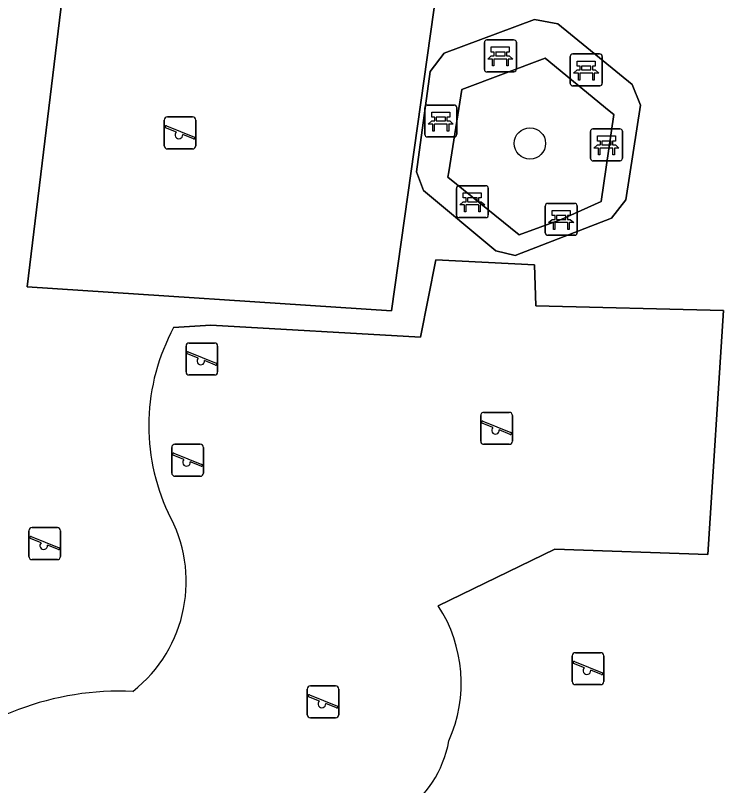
# Model space of a CAD drawing. Extents: x 163008 to 163854, y 382777 to 383982.
# Drawn here: x 163681.97 to 163704.14, y 383112.01 to 383136.12 of the extents above; entities that cross this region are included whole.
import ezdxf

# ---------------------------------------------------------------- set-up
doc = ezdxf.new("R2010")
doc.units = 0
for name, color, linetype in [('IMGEO_Bank', 7, 'Continuous'), ('IMGEO_Boom', 7, 'Continuous'), ('IMGEO_Groenvoorziening', 7, 'Continuous'), ('IMGEO_Speelvoorziening', 7, 'Continuous'), ('IMGEO_Terreindeel_zand', 7, 'Continuous')]:
    doc.layers.add(name, color=color, linetype=linetype)

msp = doc.modelspace()

# ---------------------------------------------------------------- linework, layer by layer
at = {"layer": 'IMGEO_Bank'}
for p, q in [((163696.651, 383134.426), (163696.651, 383135.267)), ((163696.651, 383135.267), (163696.651, 383134.426)), ((163696.726, 383135.351), (163697.567, 383135.351)), ((163697.567, 383135.351), (163696.726, 383135.351)), ((163697.651, 383135.276), (163697.651, 383134.435)), ((163697.651, 383134.435), (163697.651, 383135.276)), ((163696.96, 383134.857), (163696.96, 383134.963)), ((163697.004, 383134.963), (163697.004, 383134.857)), ((163697.292, 383134.969), (163697.01, 383134.969)), ((163697.298, 383134.857), (163697.298, 383134.963)), ((163697.342, 383134.963), (163697.342, 383134.857)), ((163699.415, 383134.91), (163700.256, 383134.91)), ((163700.256, 383134.91), (163699.415, 383134.91)), ((163697.348, 383134.749), (163696.955, 383134.749)), ((163697.01, 383134.851), (163697.292, 383134.851)), ((163699.34, 383133.985), (163699.34, 383134.826)), ((163699.34, 383134.826), (163699.34, 383133.985)), ((163700.34, 383134.835), (163700.34, 383133.994)), ((163700.34, 383133.994), (163700.34, 383134.835)), ((163699.649, 383134.416), (163699.649, 383134.522)), ((163699.693, 383134.522), (163699.693, 383134.416)), ((163699.981, 383134.528), (163699.699, 383134.528)), ((163699.699, 383134.41), (163699.981, 383134.41)), ((163699.987, 383134.416), (163699.987, 383134.522)), ((163700.031, 383134.522), (163700.031, 383134.416)), ((163697.576, 383134.351), (163696.735, 383134.351)), ((163696.735, 383134.351), (163697.576, 383134.351)), ((163700.037, 383134.308), (163699.644, 383134.308)), ((163700.265, 383133.91), (163699.424, 383133.91)), ((163699.424, 383133.91), (163700.265, 383133.91)), ((163694.786, 383132.387), (163694.786, 383133.228)), ((163694.786, 383133.228), (163694.786, 383132.387)), ((163694.861, 383133.312), (163695.702, 383133.312)), ((163695.702, 383133.312), (163694.861, 383133.312)), ((163695.786, 383133.237), (163695.786, 383132.396)), ((163695.786, 383132.396), (163695.786, 383133.237)), ((163695.483, 383132.71), (163695.09, 383132.71)), ((163695.095, 383132.818), (163695.095, 383132.924)), ((163695.139, 383132.924), (163695.139, 383132.818)), ((163695.427, 383132.93), (163695.145, 383132.93)), ((163695.145, 383132.812), (163695.427, 383132.812)), ((163695.433, 383132.818), (163695.433, 383132.924)), ((163695.477, 383132.924), (163695.477, 383132.818)), ((163699.972, 383131.639), (163699.972, 383132.48)), ((163699.972, 383132.48), (163699.972, 383131.639)), ((163700.047, 383132.564), (163700.888, 383132.564)), ((163700.888, 383132.564), (163700.047, 383132.564)), ((163700.972, 383132.489), (163700.972, 383131.648)), ((163700.972, 383131.648), (163700.972, 383132.489)), ((163695.711, 383132.312), (163694.87, 383132.312)), ((163694.87, 383132.312), (163695.711, 383132.312)), ((163700.281, 383132.07), (163700.281, 383132.176)), ((163700.325, 383132.176), (163700.325, 383132.07)), ((163700.613, 383132.182), (163700.331, 383132.182)), ((163700.331, 383132.064), (163700.613, 383132.064)), ((163700.619, 383132.07), (163700.619, 383132.176)), ((163700.663, 383132.176), (163700.663, 383132.07)), ((163700.669, 383131.962), (163700.276, 383131.962)), ((163700.897, 383131.564), (163700.056, 383131.564)), ((163700.056, 383131.564), (163700.897, 383131.564)), ((163695.849, 383130.785), (163696.69, 383130.785)), ((163696.69, 383130.785), (163695.849, 383130.785)), ((163695.774, 383129.86), (163695.774, 383130.701)), ((163695.774, 383130.701), (163695.774, 383129.86)), ((163696.774, 383130.71), (163696.774, 383129.869)), ((163696.774, 383129.869), (163696.774, 383130.71)), ((163696.083, 383130.291), (163696.083, 383130.397)), ((163696.127, 383130.397), (163696.127, 383130.291)), ((163696.415, 383130.403), (163696.133, 383130.403)), ((163696.421, 383130.291), (163696.421, 383130.397)), ((163696.465, 383130.397), (163696.465, 383130.291)), ((163696.471, 383130.183), (163696.078, 383130.183)), ((163696.133, 383130.285), (163696.415, 383130.285)), ((163698.557, 383129.307), (163698.557, 383130.148)), ((163698.557, 383130.148), (163698.557, 383129.307)), ((163698.632, 383130.232), (163699.473, 383130.232)), ((163699.473, 383130.232), (163698.632, 383130.232)), ((163699.557, 383130.157), (163699.557, 383129.316)), ((163699.557, 383129.316), (163699.557, 383130.157)), ((163698.866, 383129.738), (163698.866, 383129.844)), ((163698.91, 383129.844), (163698.91, 383129.738)), ((163699.198, 383129.85), (163698.916, 383129.85)), ((163699.204, 383129.738), (163699.204, 383129.844)), ((163699.248, 383129.844), (163699.248, 383129.738)), ((163696.699, 383129.785), (163695.858, 383129.785)), ((163695.858, 383129.785), (163696.699, 383129.785)), ((163699.254, 383129.63), (163698.861, 383129.63)), ((163698.916, 383129.732), (163699.198, 383129.732)), ((163699.482, 383129.232), (163698.641, 383129.232)), ((163698.641, 383129.232), (163699.482, 383129.232))]:
    msp.add_line(p, q, dxfattribs=at)
for points in [[(163696.954, 383134.969), (163696.868, 383134.969), (163696.868, 383135.13), (163697.431, 383135.13), (163697.431, 383134.969), (163697.348, 383134.969)], [(163696.898, 383134.749), (163696.756, 383134.749), (163696.868, 383134.851), (163696.954, 383134.851)], [(163696.948, 383134.742), (163696.948, 383134.535), (163696.905, 383134.535), (163696.905, 383134.742)], [(163697.348, 383134.851), (163697.431, 383134.851), (163697.543, 383134.749), (163697.404, 383134.749)], [(163697.398, 383134.742), (163697.398, 383134.535), (163697.354, 383134.535), (163697.354, 383134.742)], [(163699.643, 383134.528), (163699.557, 383134.528), (163699.557, 383134.689), (163700.12, 383134.689), (163700.12, 383134.528), (163700.037, 383134.528)], [(163699.587, 383134.308), (163699.445, 383134.308), (163699.557, 383134.41), (163699.643, 383134.41)], [(163700.037, 383134.41), (163700.12, 383134.41), (163700.232, 383134.308), (163700.093, 383134.308)], [(163699.637, 383134.301), (163699.637, 383134.094), (163699.594, 383134.094), (163699.594, 383134.301)], [(163700.087, 383134.301), (163700.087, 383134.094), (163700.043, 383134.094), (163700.043, 383134.301)], [(163695.089, 383132.93), (163695.003, 383132.93), (163695.003, 383133.091), (163695.566, 383133.091), (163695.566, 383132.93), (163695.483, 383132.93)], [(163695.033, 383132.71), (163694.891, 383132.71), (163695.003, 383132.812), (163695.089, 383132.812)], [(163695.083, 383132.703), (163695.083, 383132.496), (163695.04, 383132.496), (163695.04, 383132.703)], [(163695.483, 383132.812), (163695.566, 383132.812), (163695.678, 383132.71), (163695.539, 383132.71)], [(163695.533, 383132.703), (163695.533, 383132.496), (163695.489, 383132.496), (163695.489, 383132.703)], [(163700.275, 383132.182), (163700.189, 383132.182), (163700.189, 383132.343), (163700.752, 383132.343), (163700.752, 383132.182), (163700.669, 383132.182)], [(163700.219, 383131.962), (163700.077, 383131.962), (163700.189, 383132.064), (163700.275, 383132.064)], [(163700.669, 383132.064), (163700.752, 383132.064), (163700.864, 383131.962), (163700.725, 383131.962)], [(163700.269, 383131.955), (163700.269, 383131.748), (163700.226, 383131.748), (163700.226, 383131.955)], [(163700.719, 383131.955), (163700.719, 383131.748), (163700.675, 383131.748), (163700.675, 383131.955)], [(163696.077, 383130.403), (163695.991, 383130.403), (163695.991, 383130.564), (163696.554, 383130.564), (163696.554, 383130.403), (163696.471, 383130.403)], [(163696.021, 383130.183), (163695.879, 383130.183), (163695.991, 383130.285), (163696.077, 383130.285)], [(163696.071, 383130.176), (163696.071, 383129.969), (163696.028, 383129.969), (163696.028, 383130.176)], [(163696.471, 383130.285), (163696.554, 383130.285), (163696.666, 383130.183), (163696.527, 383130.183)], [(163696.521, 383130.176), (163696.521, 383129.969), (163696.477, 383129.969), (163696.477, 383130.176)], [(163698.86, 383129.85), (163698.774, 383129.85), (163698.774, 383130.011), (163699.337, 383130.011), (163699.337, 383129.85), (163699.254, 383129.85)], [(163698.804, 383129.63), (163698.662, 383129.63), (163698.774, 383129.732), (163698.86, 383129.732)], [(163698.854, 383129.623), (163698.854, 383129.416), (163698.811, 383129.416), (163698.811, 383129.623)], [(163699.254, 383129.732), (163699.337, 383129.732), (163699.449, 383129.63), (163699.31, 383129.63)], [(163699.304, 383129.623), (163699.304, 383129.416), (163699.26, 383129.416), (163699.26, 383129.623)]]:
    msp.add_lwpolyline(points, dxfattribs=at)
for centre, radius, start, end in [((163696.729, 383135.273), 0.0779, 92.4484, 184.2845), ((163696.729, 383135.273), 0.0779, 92.4484, 184.2845), ((163697.573, 383135.273), 0.0779, 2.4484, 94.2845), ((163697.573, 383135.273), 0.0779, 2.4484, 94.2845), ((163696.953, 383134.962), 0.00671, 2.8957, 87.1043), ((163697.01, 383134.962), 0.00671, 92.8957, 177.1043), ((163697.292, 383134.962), 0.00671, 2.8957, 87.1043), ((163697.349, 383134.962), 0.00671, 92.8957, 177.1043), ((163699.418, 383134.832), 0.0779, 92.4484, 184.2845), ((163699.418, 383134.832), 0.0779, 92.4484, 184.2845), ((163700.262, 383134.832), 0.0779, 2.4484, 94.2845), ((163700.262, 383134.832), 0.0779, 2.4484, 94.2845), ((163696.898, 383134.742), 0.00671, 2.8957, 87.1043), ((163696.955, 383134.742), 0.00671, 92.8957, 177.1043), ((163696.953, 383134.858), 0.00671, 272.8957, 357.1043), ((163697.01, 383134.858), 0.00671, 182.8957, 267.1043), ((163697.292, 383134.858), 0.00671, 272.8957, 357.1043), ((163697.349, 383134.858), 0.00671, 182.8957, 267.1043), ((163697.347, 383134.742), 0.00671, 2.8957, 87.1043), ((163697.404, 383134.742), 0.00671, 92.8957, 177.1043), ((163696.729, 383134.429), 0.0779, 182.4484, 274.2845), ((163696.729, 383134.429), 0.0779, 182.4484, 274.2845), ((163697.573, 383134.429), 0.0779, 272.4484, 4.2845), ((163697.573, 383134.429), 0.0779, 272.4484, 4.2845), ((163699.642, 383134.521), 0.00671, 2.8957, 87.1043), ((163699.642, 383134.417), 0.00671, 272.8957, 357.1043), ((163699.699, 383134.521), 0.00671, 92.8957, 177.1043), ((163699.699, 383134.417), 0.00671, 182.8957, 267.1043), ((163699.981, 383134.521), 0.00671, 2.8957, 87.1043), ((163699.981, 383134.417), 0.00671, 272.8957, 357.1043), ((163700.038, 383134.521), 0.00671, 92.8957, 177.1043), ((163700.038, 383134.417), 0.00671, 182.8957, 267.1043), ((163699.587, 383134.301), 0.00671, 2.8957, 87.1043), ((163699.644, 383134.301), 0.00671, 92.8957, 177.1043), ((163700.036, 383134.301), 0.00671, 2.8957, 87.1043), ((163700.093, 383134.301), 0.00671, 92.8957, 177.1043), ((163699.418, 383133.988), 0.0779, 182.4484, 274.2845), ((163699.418, 383133.988), 0.0779, 182.4484, 274.2845), ((163700.262, 383133.988), 0.0779, 272.4484, 4.2845), ((163700.262, 383133.988), 0.0779, 272.4484, 4.2845), ((163694.864, 383133.234), 0.0779, 92.4484, 184.2845), ((163694.864, 383133.234), 0.0779, 92.4484, 184.2845), ((163695.708, 383133.234), 0.0779, 2.4484, 94.2845), ((163695.708, 383133.234), 0.0779, 2.4484, 94.2845), ((163695.033, 383132.703), 0.00671, 2.8957, 87.1043), ((163695.09, 383132.703), 0.00671, 92.8957, 177.1043), ((163695.088, 383132.923), 0.00671, 2.8957, 87.1043), ((163695.088, 383132.819), 0.00671, 272.8957, 357.1043), ((163695.145, 383132.923), 0.00671, 92.8957, 177.1043), ((163695.145, 383132.819), 0.00671, 182.8957, 267.1043), ((163695.427, 383132.923), 0.00671, 2.8957, 87.1043), ((163695.427, 383132.819), 0.00671, 272.8957, 357.1043), ((163695.484, 383132.923), 0.00671, 92.8957, 177.1043), ((163695.484, 383132.819), 0.00671, 182.8957, 267.1043), ((163695.482, 383132.703), 0.00671, 2.8957, 87.1043), ((163695.539, 383132.703), 0.00671, 92.8957, 177.1043), ((163700.05, 383132.486), 0.0779, 92.4484, 184.2845), ((163700.05, 383132.486), 0.0779, 92.4484, 184.2845), ((163700.894, 383132.486), 0.0779, 2.4484, 94.2845), ((163700.894, 383132.486), 0.0779, 2.4484, 94.2845), ((163694.864, 383132.39), 0.0779, 182.4484, 274.2845), ((163694.864, 383132.39), 0.0779, 182.4484, 274.2845), ((163695.708, 383132.39), 0.0779, 272.4484, 4.2845), ((163695.708, 383132.39), 0.0779, 272.4484, 4.2845), ((163700.274, 383132.175), 0.00671, 2.8957, 87.1043), ((163700.274, 383132.071), 0.00671, 272.8957, 357.1043), ((163700.331, 383132.175), 0.00671, 92.8957, 177.1043), ((163700.331, 383132.071), 0.00671, 182.8957, 267.1043), ((163700.613, 383132.175), 0.00671, 2.8957, 87.1043), ((163700.613, 383132.071), 0.00671, 272.8957, 357.1043), ((163700.67, 383132.175), 0.00671, 92.8957, 177.1043), ((163700.67, 383132.071), 0.00671, 182.8957, 267.1043), ((163700.219, 383131.955), 0.00671, 2.8957, 87.1043), ((163700.276, 383131.955), 0.00671, 92.8957, 177.1043), ((163700.668, 383131.955), 0.00671, 2.8957, 87.1043), ((163700.725, 383131.955), 0.00671, 92.8957, 177.1043), ((163700.05, 383131.642), 0.0779, 182.4484, 274.2845), ((163700.05, 383131.642), 0.0779, 182.4484, 274.2845), ((163700.894, 383131.642), 0.0779, 272.4484, 4.2845), ((163700.894, 383131.642), 0.0779, 272.4484, 4.2845), ((163695.852, 383130.707), 0.0779, 92.4484, 184.2845), ((163695.852, 383130.707), 0.0779, 92.4484, 184.2845), ((163696.696, 383130.707), 0.0779, 2.4484, 94.2845), ((163696.696, 383130.707), 0.0779, 2.4484, 94.2845), ((163696.076, 383130.396), 0.00671, 2.8957, 87.1043), ((163696.076, 383130.292), 0.00671, 272.8957, 357.1043), ((163696.133, 383130.396), 0.00671, 92.8957, 177.1043), ((163696.133, 383130.292), 0.00671, 182.8957, 267.1043), ((163696.415, 383130.396), 0.00671, 2.8957, 87.1043), ((163696.415, 383130.292), 0.00671, 272.8957, 357.1043), ((163696.472, 383130.396), 0.00671, 92.8957, 177.1043), ((163696.472, 383130.292), 0.00671, 182.8957, 267.1043), ((163696.021, 383130.176), 0.00671, 2.8957, 87.1043), ((163696.078, 383130.176), 0.00671, 92.8957, 177.1043), ((163696.47, 383130.176), 0.00671, 2.8957, 87.1043), ((163696.527, 383130.176), 0.00671, 92.8957, 177.1043), ((163698.635, 383130.154), 0.0779, 92.4484, 184.2845), ((163698.635, 383130.154), 0.0779, 92.4484, 184.2845), ((163699.479, 383130.154), 0.0779, 2.4484, 94.2845), ((163699.479, 383130.154), 0.0779, 2.4484, 94.2845), ((163695.852, 383129.863), 0.0779, 182.4484, 274.2845), ((163695.852, 383129.863), 0.0779, 182.4484, 274.2845), ((163696.696, 383129.863), 0.0779, 272.4484, 4.2845), ((163696.696, 383129.863), 0.0779, 272.4484, 4.2845), ((163698.859, 383129.843), 0.00671, 2.8957, 87.1043), ((163698.916, 383129.843), 0.00671, 92.8957, 177.1043), ((163699.198, 383129.843), 0.00671, 2.8957, 87.1043), ((163699.255, 383129.843), 0.00671, 92.8957, 177.1043), ((163698.804, 383129.623), 0.00671, 2.8957, 87.1043), ((163698.861, 383129.623), 0.00671, 92.8957, 177.1043), ((163698.859, 383129.739), 0.00671, 272.8957, 357.1043), ((163698.916, 383129.739), 0.00671, 182.8957, 267.1043), ((163699.198, 383129.739), 0.00671, 272.8957, 357.1043), ((163699.255, 383129.739), 0.00671, 182.8957, 267.1043), ((163699.253, 383129.623), 0.00671, 2.8957, 87.1043), ((163699.31, 383129.623), 0.00671, 92.8957, 177.1043), ((163698.635, 383129.31), 0.0779, 182.4484, 274.2845), ((163698.635, 383129.31), 0.0779, 182.4484, 274.2845), ((163699.479, 383129.31), 0.0779, 272.4484, 4.2845), ((163699.479, 383129.31), 0.0779, 272.4484, 4.2845)]:
    msp.add_arc(centre, radius, start, end, dxfattribs=at)
at = {"layer": 'IMGEO_Boom'}
msp.add_circle((163698.077, 383132.11), 0.489, dxfattribs=at)
at = {"layer": 'IMGEO_Groenvoorziening'}
for points in [[(163682.339, 383127.615), (163693.74, 383126.866), (163695.369, 383138.436), (163683.825, 383139.847)], [(163695.369, 383138.436), (163693.74, 383126.866), (163682.339, 383127.615), (163683.825, 383139.847)], [(163698.215, 383135.99), (163698.951, 383135.857), (163701.281, 383133.956), (163701.535, 383133.31), (163701.078, 383130.346), (163700.626, 383129.771), (163697.616, 383128.597), (163697.011, 383128.747), (163694.743, 383130.631), (163694.522, 383131.224), (163694.954, 383134.365), (163695.393, 383134.933)]]:
    msp.add_lwpolyline(points, close=True, dxfattribs=at)
for points in [[(163686.925, 383126.344), (163688.084, 383126.421), (163694.648, 383126.039), (163695.135, 383128.465), (163698.224, 383128.312), (163698.259, 383127.02), (163704.138, 383126.882)], [(163704.138, 383126.882), (163703.642, 383119.241), (163698.852, 383119.405), (163695.209, 383117.636)]]:
    msp.add_lwpolyline(points, dxfattribs=at)
for centre, radius, start, end in [((163692.587, 383123.273), 6.441, 151.5278, 205.0541), ((163682.935, 383118.394), 4.382, 308.3003, 29.419), ((163691.475, 383115.217), 4.449, 335.9443, 32.9442), ((163685.26, 383105.849), 9.115, 87.5405, 133.4205), ((163692.093, 383114.024), 3.501, 260.2544, 349.7754)]:
    msp.add_arc(centre, radius, start, end, dxfattribs=at)
at = {"layer": 'IMGEO_Speelvoorziening'}
for p, q in [((163686.628, 383132.037), (163686.628, 383132.837)), ((163686.628, 383132.837), (163686.628, 383132.037)), ((163686.728, 383132.937), (163687.518, 383132.937)), ((163687.518, 383132.937), (163686.728, 383132.937)), ((163687.618, 383132.837), (163687.618, 383132.037)), ((163687.618, 383132.037), (163687.618, 383132.837)), ((163687.011, 383132.465), (163686.672, 383132.602)), ((163686.697, 383132.662), (163687.573, 383132.309)), ((163687.549, 383132.249), (163687.209, 383132.386)), ((163687.518, 383131.937), (163686.728, 383131.937)), ((163686.728, 383131.937), (163687.518, 383131.937)), ((163687.312, 383124.96), (163687.312, 383125.76)), ((163687.312, 383125.76), (163687.312, 383124.96)), ((163687.412, 383125.86), (163688.202, 383125.86)), ((163688.202, 383125.86), (163687.412, 383125.86)), ((163688.302, 383125.76), (163688.302, 383124.96)), ((163688.302, 383124.96), (163688.302, 383125.76)), ((163687.695, 383125.388), (163687.356, 383125.525)), ((163687.381, 383125.585), (163688.257, 383125.232)), ((163688.233, 383125.172), (163687.893, 383125.309)), ((163688.202, 383124.86), (163687.412, 383124.86)), ((163687.412, 383124.86), (163688.202, 383124.86)), ((163696.536, 383122.789), (163696.536, 383123.589)), ((163696.536, 383123.589), (163696.536, 383122.789)), ((163696.636, 383123.689), (163697.426, 383123.689)), ((163697.426, 383123.689), (163696.636, 383123.689)), ((163697.526, 383123.589), (163697.526, 383122.789)), ((163697.526, 383122.789), (163697.526, 383123.589)), ((163696.919, 383123.217), (163696.58, 383123.354)), ((163696.605, 383123.414), (163697.481, 383123.061)), ((163697.457, 383123.001), (163697.117, 383123.138)), ((163686.865, 383121.789), (163686.865, 383122.589)), ((163686.865, 383122.589), (163686.865, 383121.789)), ((163686.965, 383122.689), (163687.755, 383122.689)), ((163687.755, 383122.689), (163686.965, 383122.689)), ((163687.855, 383122.589), (163687.855, 383121.789)), ((163687.855, 383121.789), (163687.855, 383122.589)), ((163697.426, 383122.689), (163696.636, 383122.689)), ((163696.636, 383122.689), (163697.426, 383122.689)), ((163687.248, 383122.217), (163686.909, 383122.354)), ((163686.934, 383122.414), (163687.81, 383122.061)), ((163687.786, 383122.001), (163687.446, 383122.138)), ((163687.755, 383121.689), (163686.965, 383121.689)), ((163686.965, 383121.689), (163687.755, 383121.689)), ((163682.395, 383119.18), (163682.395, 383119.98)), ((163682.395, 383119.98), (163682.395, 383119.18)), ((163682.495, 383120.08), (163683.285, 383120.08)), ((163683.285, 383120.08), (163682.495, 383120.08)), ((163683.385, 383119.98), (163683.385, 383119.18)), ((163683.385, 383119.18), (163683.385, 383119.98)), ((163682.778, 383119.608), (163682.439, 383119.745)), ((163682.464, 383119.805), (163683.34, 383119.452)), ((163683.316, 383119.392), (163682.976, 383119.529)), ((163683.285, 383119.08), (163682.495, 383119.08)), ((163682.495, 383119.08), (163683.285, 383119.08)), ((163699.399, 383115.266), (163699.399, 383116.066)), ((163699.399, 383116.066), (163699.399, 383115.266)), ((163699.499, 383116.166), (163700.289, 383116.166)), ((163700.289, 383116.166), (163699.499, 383116.166)), ((163700.389, 383116.066), (163700.389, 383115.266)), ((163700.389, 383115.266), (163700.389, 383116.066)), ((163699.782, 383115.694), (163699.443, 383115.831)), ((163699.468, 383115.891), (163700.344, 383115.538)), ((163700.32, 383115.478), (163699.98, 383115.615)), ((163691.204, 383115.124), (163691.994, 383115.124)), ((163691.994, 383115.124), (163691.204, 383115.124)), ((163700.289, 383115.166), (163699.499, 383115.166)), ((163699.499, 383115.166), (163700.289, 383115.166)), ((163691.104, 383114.224), (163691.104, 383115.024)), ((163691.104, 383115.024), (163691.104, 383114.224)), ((163692.094, 383115.024), (163692.094, 383114.224)), ((163692.094, 383114.224), (163692.094, 383115.024)), ((163691.487, 383114.652), (163691.148, 383114.789)), ((163691.173, 383114.849), (163692.049, 383114.496)), ((163692.025, 383114.436), (163691.685, 383114.573)), ((163691.994, 383114.124), (163691.204, 383114.124)), ((163691.204, 383114.124), (163691.994, 383114.124))]:
    msp.add_line(p, q, dxfattribs=at)
for centre, radius, start, end in [((163686.728, 383132.837), 0.1, 90, 180), ((163686.728, 383132.837), 0.1, 90, 180), ((163687.518, 383132.837), 0.1, 0, 90), ((163687.518, 383132.837), 0.1, 360, 90), ((163686.685, 383132.632), 0.0327, 68.078, 248.078), ((163687.09, 383132.375), 0.12, 130.9928, 5.1632), ((163687.561, 383132.279), 0.0327, 248.078, 68.078), ((163686.728, 383132.037), 0.1, 180, 270), ((163686.728, 383132.037), 0.1, 180, 270), ((163687.518, 383132.037), 0.1, 270, 0), ((163687.518, 383132.037), 0.1, 270, 0), ((163687.412, 383125.76), 0.1, 90, 180), ((163687.412, 383125.76), 0.1, 90, 180), ((163688.202, 383125.76), 0.1, 0, 90), ((163688.202, 383125.76), 0.1, 360, 90), ((163687.369, 383125.555), 0.0327, 68.078, 248.078), ((163687.774, 383125.298), 0.12, 130.9928, 5.1632), ((163688.245, 383125.202), 0.0327, 248.078, 68.078), ((163687.412, 383124.96), 0.1, 180, 270), ((163687.412, 383124.96), 0.1, 180, 270), ((163688.202, 383124.96), 0.1, 270, 0), ((163688.202, 383124.96), 0.1, 270, 0), ((163696.636, 383123.589), 0.1, 90, 180), ((163696.636, 383123.589), 0.1, 90, 180), ((163697.426, 383123.589), 0.1, 0, 90), ((163697.426, 383123.589), 0.1, 360, 90), ((163696.593, 383123.384), 0.0327, 68.078, 248.078), ((163696.998, 383123.127), 0.12, 130.9928, 5.1632), ((163697.469, 383123.031), 0.0327, 248.078, 68.078), ((163686.965, 383122.589), 0.1, 90, 180), ((163686.965, 383122.589), 0.1, 90, 180), ((163687.755, 383122.589), 0.1, 0, 90), ((163687.755, 383122.589), 0.1, 360, 90), ((163696.636, 383122.789), 0.1, 180, 270), ((163696.636, 383122.789), 0.1, 180, 270), ((163697.426, 383122.789), 0.1, 270, 0), ((163697.426, 383122.789), 0.1, 270, 0), ((163686.922, 383122.384), 0.0327, 68.078, 248.078), ((163687.327, 383122.127), 0.12, 130.9928, 5.1632), ((163687.798, 383122.031), 0.0327, 248.078, 68.078), ((163686.965, 383121.789), 0.1, 180, 270), ((163686.965, 383121.789), 0.1, 180, 270), ((163687.755, 383121.789), 0.1, 270, 0), ((163687.755, 383121.789), 0.1, 270, 0), ((163682.495, 383119.98), 0.1, 90, 180), ((163682.495, 383119.98), 0.1, 90, 180), ((163683.285, 383119.98), 0.1, 0, 90), ((163683.285, 383119.98), 0.1, 360, 90), ((163682.452, 383119.775), 0.0327, 68.078, 248.078), ((163682.857, 383119.518), 0.12, 130.9928, 5.1632), ((163683.328, 383119.422), 0.0327, 248.078, 68.078), ((163682.495, 383119.18), 0.1, 180, 270), ((163682.495, 383119.18), 0.1, 180, 270), ((163683.285, 383119.18), 0.1, 270, 0), ((163683.285, 383119.18), 0.1, 270, 0), ((163699.499, 383116.066), 0.1, 90, 180), ((163699.499, 383116.066), 0.1, 90, 180), ((163700.289, 383116.066), 0.1, 0, 90), ((163700.289, 383116.066), 0.1, 360, 90), ((163699.456, 383115.861), 0.0327, 68.078, 248.078), ((163699.861, 383115.604), 0.12, 130.9928, 5.1632), ((163700.332, 383115.508), 0.0327, 248.078, 68.078), ((163691.204, 383115.024), 0.1, 90, 180), ((163691.204, 383115.024), 0.1, 90, 180), ((163691.994, 383115.024), 0.1, 0, 90), ((163691.994, 383115.024), 0.1, 360, 90), ((163699.499, 383115.266), 0.1, 180, 270), ((163699.499, 383115.266), 0.1, 180, 270), ((163700.289, 383115.266), 0.1, 270, 0), ((163700.289, 383115.266), 0.1, 270, 0), ((163691.161, 383114.819), 0.0327, 68.078, 248.078), ((163691.566, 383114.562), 0.12, 130.9928, 5.1632), ((163692.037, 383114.466), 0.0327, 248.078, 68.078), ((163691.204, 383114.224), 0.1, 180, 270), ((163691.204, 383114.224), 0.1, 180, 270), ((163691.994, 383114.224), 0.1, 270, 0), ((163691.994, 383114.224), 0.1, 270, 0)]:
    msp.add_arc(centre, radius, start, end, dxfattribs=at)
at = {"layer": 'IMGEO_Terreindeel_zand'}
for points in [[(163701.078, 383130.346), (163701.535, 383133.31), (163701.281, 383133.956), (163698.951, 383135.857), (163698.215, 383135.99), (163695.393, 383134.933), (163694.954, 383134.365), (163694.522, 383131.224), (163694.743, 383130.631), (163697.011, 383128.747), (163697.616, 383128.597), (163700.626, 383129.771)], [(163700.703, 383133.013), (163700.557, 383133.132), (163698.555, 383134.775), (163695.942, 383133.801), (163695.534, 383131.222), (163695.507, 383131.055), (163697.736, 383129.249), (163699.057, 383129.732), (163700.304, 383130.29)], [(163700.703, 383133.013), (163700.304, 383130.29), (163699.057, 383129.732), (163697.736, 383129.249), (163695.507, 383131.055), (163695.534, 383131.222), (163695.942, 383133.801), (163698.555, 383134.775), (163700.557, 383133.132)]]:
    msp.add_lwpolyline(points, close=True, dxfattribs=at)
msp.add_lwpolyline([(163695.209, 383117.636), (163698.852, 383119.405), (163703.642, 383119.241), (163704.138, 383126.882), (163698.259, 383127.02), (163698.224, 383128.312), (163695.135, 383128.465), (163694.648, 383126.039), (163688.084, 383126.421), (163686.925, 383126.344)], dxfattribs=at)
for centre, radius, start, end in [((163692.587, 383123.273), 6.441, 151.5278, 205.0541), ((163682.935, 383118.394), 4.382, 308.3003, 29.419), ((163691.475, 383115.217), 4.449, 335.9443, 32.9442), ((163685.26, 383105.849), 9.115, 87.5405, 133.4205), ((163692.093, 383114.024), 3.501, 260.2544, 349.7754)]:
    msp.add_arc(centre, radius, start, end, dxfattribs=at)

doc.saveas('drawing.dxf')
